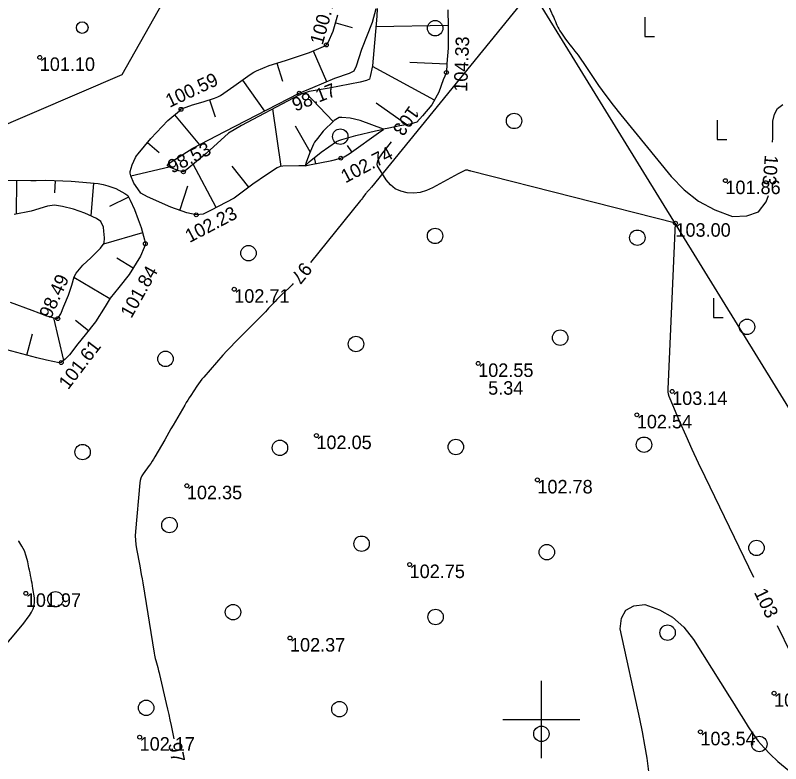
# Model space of a CAD drawing. Extents: x 639774 to 640614, y 6572726 to 6573404.
# Drawn here: x 639945.5 to 640024.8, y 6573095.4 to 6573172.9 of the extents above; entities that cross this region are included whole.
import ezdxf

# ---------------------------------------------------------------- set-up
doc = ezdxf.new("R2010")
doc.units = 0
for name, color, linetype in [('Default', 7, 'Continuous'), ('HALJASTUS', 7, 'Continuous'), ('HORISONTAAL', 7, 'Continuous'), ('KORGUS', 7, 'Continuous'), ('RELJEEF', 7, 'Continuous'), ('VORK', 7, 'Continuous')]:
    doc.layers.add(name, color=color, linetype=linetype)

# ---------------------------------------------------------------- blocks, each defined once
blk = doc.blocks.new('METS')
at = {"layer": 'Default'}
blk.add_circle((0, 0), 0.8, dxfattribs=at)
blk = doc.blocks.new('RAIESM')
at = {"layer": 'Default'}
for points in [[(0, 2), (0, 0)], [(0, 0), (1, 0)]]:
    blk.add_lwpolyline(points, dxfattribs=at)
blk = doc.blocks.new('LONOOR')
at = {"layer": 'Default'}
blk.add_circle((0, 0), 0.6, dxfattribs=at)
blk = doc.blocks.new('VKORIS')
at = {"layer": 'Default'}
for p, q in [((0, 4), (0, -4)), ((-4, 0), (4, 0))]:
    blk.add_line(p, q, dxfattribs=at)

msp = doc.modelspace()

# ---------------------------------------------------------------- linework, layer by layer
at = {"layer": 'HALJASTUS'}
for points in [[(639963.98, 6573179.983), (639956.525, 6573166.768), (639942.762, 6573160.846), (639906.824, 6573170.398), (639891.532, 6573172.308), (639876.048, 6573177.657), (639881.209, 6573185.714), (639899.56, 6573196.412), (639914.279, 6573205.2), (639927.278, 6573210.74), (639952.319, 6573212.841), (639960.73, 6573211.886), (639969.141, 6573207.301), (639970.288, 6573196.221), (639965.891, 6573188.771), (639963.98, 6573179.983)], [(640214.318, 6572852.084), (640167.864, 6572917.411), (640137.456, 6572973.698), (640109.908, 6573013.768), (640071.039, 6573057.635), (640047.178, 6573097.377), (639997.996, 6573177.183), (639990.605, 6573184.428)]]:
    msp.add_lwpolyline(points, dxfattribs=at)
at = {"layer": 'HORISONTAAL'}
for points in [[(640001.013, 6573178.029), (639982.417, 6573155.146), (639982.365, 6573155.084), (639982.313, 6573155.023), (639982.259, 6573154.963), (639982.204, 6573154.904), (639981.982, 6573154.671), (639981.927, 6573154.612), (639981.875, 6573154.551), (639981.825, 6573154.488), (639981.777, 6573154.424), (639981.521, 6573154.064), (639981.462, 6573153.982), (639981.402, 6573153.902), (639981.34, 6573153.823), (639981.278, 6573153.744), (639976.066, 6573147.332)], [(640000.714, 6573173.99), (640001.2, 6573172.895), (640001.287, 6573172.697), (640001.372, 6573172.498), (640001.455, 6573172.299), (640001.537, 6573172.099), (640001.623, 6573171.901), (640001.716, 6573171.707), (640001.82, 6573171.518), (640001.931, 6573171.334), (640002.099, 6573171.072), (640002.305, 6573170.763), (640002.517, 6573170.458), (640002.74, 6573170.162), (640002.969, 6573169.87), (640003.161, 6573169.634), (640003.485, 6573169.223), (640003.801, 6573168.806), (640004.104, 6573168.38), (640004.399, 6573167.948), (640005.222, 6573166.707), (640005.937, 6573165.66), (640006.673, 6573164.63), (640007.44, 6573163.621), (640008.228, 6573162.628), (640013.445, 6573156.246), (640014.809, 6573154.863), (640016.302, 6573153.678), (640017.988, 6573152.787), (640019.803, 6573152.093), (640021.294, 6573152.145), (640022.504, 6573152.583), (640023.291, 6573153.6), (640023.526, 6573154.253)], [(640023.97, 6573159.803), (640023.979, 6573160.201), (640023.987, 6573161.087), (640023.986, 6573161.972), (640024.158, 6573162.699), (640024.481, 6573163.291), (640025.031, 6573163.681)], [(640022.026, 6573114.715), (640016.969, 6573125.116), (640016.295, 6573126.528), (640015.634, 6573127.947), (640014.993, 6573129.375), (640014.366, 6573130.809), (640013.334, 6573133.215), (640013.25, 6573133.454), (640013.189, 6573133.697), (640013.16, 6573133.946), (640013.154, 6573134.2), (640013.9, 6573151.4), (639992.69, 6573156.796), (639992.611, 6573156.817), (639992.531, 6573156.838), (639992.451, 6573156.859), (639992.372, 6573156.881), (639992.293, 6573156.894), (639992.215, 6573156.896), (639992.139, 6573156.881), (639992.064, 6573156.855), (639991.938, 6573156.794), (639991.801, 6573156.728), (639991.665, 6573156.659), (639991.53, 6573156.588), (639991.396, 6573156.516), (639988.735, 6573155.05), (639988.105, 6573154.777), (639987.458, 6573154.586), (639986.786, 6573154.519), (639986.099, 6573154.534), (639985.452, 6573154.702), (639984.866, 6573154.967), (639984.37, 6573155.377), (639983.935, 6573155.884), (639983.112, 6573157.164), (639983.037, 6573157.334), (639982.997, 6573157.507), (639983.012, 6573157.684), (639983.062, 6573157.864), (639983.151, 6573158.042), (639983.248, 6573158.216), (639983.356, 6573158.382), (639983.473, 6573158.544), (639984.466, 6573159.827)], [(639974.295, 6573145.163), (639974.177, 6573145.031), (639974.008, 6573144.853), (639973.833, 6573144.68), (639973.122, 6573143.999), (639972.945, 6573143.828), (639972.771, 6573143.655), (639972.598, 6573143.48), (639972.427, 6573143.302), (639971.745, 6573142.588), (639971.574, 6573142.41), (639971.402, 6573142.233), (639971.23, 6573142.057), (639971.056, 6573141.882), (639968.651, 6573139.471), (639968.23, 6573139.044), (639967.817, 6573138.609), (639967.41, 6573138.169), (639967.01, 6573137.722), (639965.016, 6573135.458), (639964.827, 6573135.236), (639964.647, 6573135.008), (639964.476, 6573134.773), (639964.312, 6573134.532), (639963.676, 6573133.555), (639963.519, 6573133.31), (639963.364, 6573133.063), (639963.213, 6573132.814), (639963.065, 6573132.564), (639961.838, 6573130.462), (639961.621, 6573130.09), (639961.406, 6573129.718), (639961.19, 6573129.346), (639960.975, 6573128.973), (639959.954, 6573127.198), (639959.818, 6573126.97), (639959.676, 6573126.745), (639959.528, 6573126.524), (639959.373, 6573126.308), (639958.741, 6573125.45), (639958.6, 6573125.229), (639958.493, 6573124.995), (639958.419, 6573124.749), (639958.38, 6573124.49), (639957.948, 6573119.451), (639957.925, 6573119.004), (639957.933, 6573118.558), (639957.972, 6573118.114), (639958.042, 6573117.671), (639958.385, 6573115.904), (639958.469, 6573115.462), (639958.549, 6573115.02), (639958.626, 6573114.577), (639958.7, 6573114.133), (639959.88, 6573106.859), (639959.913, 6573106.672), (639959.951, 6573106.487), (639959.995, 6573106.302), (639960.043, 6573106.118), (639960.247, 6573105.387), (639960.297, 6573105.204), (639960.345, 6573105.02), (639960.391, 6573104.836), (639960.435, 6573104.651), (639961.14, 6573101.638), (639961.271, 6573101.073), (639961.397, 6573100.508), (639961.52, 6573099.942), (639961.639, 6573099.376), (639961.923, 6573098.004)], [(639939.075, 6573101.318), (639946.232, 6573109.807), (639946.483, 6573110.119), (639946.725, 6573110.438), (639946.951, 6573110.768), (639947.168, 6573111.104), (639947.334, 6573111.455), (639947.448, 6573111.816), (639947.483, 6573112.193), (639947.465, 6573112.581), (639947.315, 6573113.555), (639947.272, 6573113.827), (639947.226, 6573114.098), (639947.177, 6573114.368), (639947.125, 6573114.638), (639947.072, 6573114.908), (639947.018, 6573115.178), (639946.964, 6573115.447), (639946.91, 6573115.717), (639946.784, 6573116.339), (639946.631, 6573116.903), (639946.43, 6573117.447), (639946.16, 6573117.959), (639945.843, 6573118.45), (639945.817, 6573118.485)], [(640011.145, 6573094.597), (640010.95, 6573095.972), (640010.732, 6573097.343), (640010.477, 6573098.708), (640010.199, 6573100.069), (640008.171, 6573109.373), (640008.324, 6573110.494), (640008.753, 6573111.334), (640009.599, 6573111.752), (640010.722, 6573111.889), (640012.233, 6573111.34), (640013.602, 6573110.591), (640014.757, 6573109.542), (640015.771, 6573108.293), (640019.504, 6573102.354), (640019.99, 6573101.578), (640020.475, 6573100.801), (640020.957, 6573100.023), (640021.438, 6573099.244), (640021.944, 6573098.485), (640022.486, 6573097.756), (640023.081, 6573097.068), (640023.712, 6573096.41), (640024.521, 6573095.625), (640025.645, 6573094.71)], [(640025.884, 6573106.781), (640024.475, 6573109.679)]]:
    msp.add_lwpolyline(points, dxfattribs=at)
at = {"layer": 'KORGUS'}
for centre in [(639977.726, 6573169.864), (639948.026, 6573168.57), (639990.164, 6573167.005), (639974.917, 6573164.869), (639962.66, 6573163.194), (639979.221, 6573158.138), (639962.911, 6573156.724), (640019.072, 6573155.811), (639964.245, 6573152.261), (640013.896, 6573151.398), (639958.969, 6573149.271), (639968.177, 6573144.557), (639949.891, 6573141.518), (639950.252, 6573136.964), (639993.454, 6573136.874), (640013.555, 6573133.975), (640009.894, 6573131.547), (639976.693, 6573129.401), (639999.593, 6573124.807), (639963.272, 6573124.205), (639986.352, 6573116.04), (639946.581, 6573113.061), (639973.955, 6573108.427), (640024.117, 6573102.71), (640016.484, 6573098.717), (639958.377, 6573098.166)]:
    msp.add_circle(centre, 0.2, dxfattribs=at)
at = {"layer": 'RELJEEF'}
for p, q in [((639978.694, 6573172.167), (639980.387, 6573171.673)), ((639990.343, 6573171.864), (639982.864, 6573171.729)), ((639976.374, 6573169.246), (639977.74, 6573166.065)), ((639972.586, 6573167.966), (639973.163, 6573166.114)), ((639990.201, 6573167.87), (639986.379, 6573168.036)), ((639988.921, 6573164.136), (639982.5, 6573167.638)), ((639969.028, 6573166.214), (639971.325, 6573163.017)), ((639978.423, 6573161.931), (639975.591, 6573164.918)), ((639965.609, 6573164.185), (639966.19, 6573162.426)), ((639986.046, 6573161.597), (639982.879, 6573163.844)), ((639973.044, 6573157.271), (639972.161, 6573163.236)), ((639961.989, 6573162.616), (639964.585, 6573159.531)), ((639976.036, 6573158.78), (639974.513, 6573161.461)), ((639983.634, 6573161.117), (639983.629, 6573161.125)), ((639959.207, 6573159.751), (639960.4, 6573158.734)), ((639980.375, 6573158.798), (639979.907, 6573159.454)), ((639966.298, 6573153.023), (639963.925, 6573157.513)), ((639976.62, 6573157.559), (639976.497, 6573158.202)), ((639957.454, 6573156.313), (639961.439, 6573157.233)), ((639969.692, 6573155.121), (639967.972, 6573157.321)), ((639945.615, 6573155.845), (639945.583, 6573152.34)), ((639949.613, 6573155.821), (639949.559, 6573154.533)), ((639953.604, 6573155.56), (639953.326, 6573152.15)), ((639962.528, 6573152.73), (639963.385, 6573155.254)), ((639957.22, 6573154.103), (639955.27, 6573153.127)), ((639958.682, 6573150.387), (639954.647, 6573149.244)), ((639957.697, 6573146.739), (639956.011, 6573147.779)), ((639955.275, 6573143.562), (639951.569, 6573145.777)), ((639950.506, 6573137.169), (639949.5, 6573141.588)), ((639953.061, 6573140.238), (639951.714, 6573141.314)), ((639946.671, 6573137.728), (639947.268, 6573139.932))]:
    msp.add_line(p, q, dxfattribs=at)
for points in [[(639990.314, 6573173.485), (639990.344, 6573171.81), (639990.344, 6573169.523), (639990.204, 6573167.928), (639990.164, 6573167.005), (639989.833, 6573166.263), (639989.382, 6573164.979), (639988.659, 6573163.655), (639987.696, 6573162.532), (639987.085, 6573161.88), (639986.412, 6573161.659), (639985.339, 6573161.479), (639984.196, 6573161.258), (639983.644, 6573161.128), (639981.237, 6573162.03), (639980.194, 6573162.281), (639979.311, 6573162.341), (639979.06, 6573162.361), (639978.539, 6573162.04), (639977.385, 6573160.947), (639976.823, 6573160.165), (639976.502, 6573159.793), (639976.392, 6573159.583), (639975.961, 6573158.61), (639975.63, 6573157.697), (639975.529, 6573157.356), (639974.877, 6573157.336), (639973.212, 6573157.296), (639972.941, 6573157.256), (639972.631, 6573157.125), (639971.517, 6573156.423), (639970.113, 6573155.45), (639969.561, 6573155.019), (639968.157, 6573154.006), (639965.709, 6573152.712), (639964.947, 6573152.351), (639964.245, 6573152.261), (639963.262, 6573152.481), (639961.607, 6573153.043), (639959.19, 6573154.136), (639958.508, 6573154.507), (639958.417, 6573154.628), (639957.785, 6573155.551), (639957.464, 6573156.313), (639957.394, 6573156.574), (639957.404, 6573156.744), (639957.615, 6573157.446), (639957.956, 6573158.209), (639958.036, 6573158.389), (639958.217, 6573158.59), (639959.551, 6573160.155), (639961.306, 6573162.04), (639962.51, 6573163.053), (639962.66, 6573163.194), (639962.831, 6573163.284), (639963.854, 6573163.645), (639964.947, 6573163.966), (639966.131, 6573164.357), (639966.462, 6573164.488), (639966.743, 6573164.638), (639968.147, 6573165.581), (639969.822, 6573166.785), (639970.193, 6573167.056), (639970.484, 6573167.176), (639971.788, 6573167.718), (639973.493, 6573168.249), (639975.991, 6573169.082), (639977.415, 6573169.694), (639977.726, 6573169.864), (639977.897, 6573170.105), (639978.438, 6573171.288), (639978.93, 6573172.974)], [(639982.997, 6573173.644), (639982.962, 6573172.843), (639982.511, 6573167.687), (639982.27, 6573166.594), (639982.19, 6573166.323), (639981.869, 6573166.193), (639981.227, 6573166.002), (639978.027, 6573165.391), (639975.941, 6573165.039), (639975.009, 6573164.717), (639974.296, 6573164.361), (639968.931, 6573161.535), (639967.585, 6573160.716), (639965.258, 6573158.63), (639963.282, 6573156.975), (639962.911, 6573156.724), (639962.429, 6573156.814), (639961.467, 6573157.216), (639961.226, 6573157.366), (639961.436, 6573157.617), (639963.874, 6573159.162), (639967.214, 6573160.897), (639974.917, 6573164.869), (639974.917, 6573164.869), (639976.322, 6573165.471), (639978.619, 6573166.434), (639980.133, 6573166.935), (639980.595, 6573167.196), (639980.856, 6573167.687), (639981.387, 6573169.423), (639982.491, 6573172.221), (639982.883, 6573173.625)], [(639975.529, 6573157.356), (639975.951, 6573157.757), (639977.184, 6573158.76), (639978.789, 6573159.844), (639979.01, 6573159.974), (639979.311, 6573160.074), (639980.795, 6573160.476), (639982.822, 6573160.977), (639983.644, 6573161.128)], [(639975.529, 6573157.356), (639975.981, 6573157.436), (639978.288, 6573157.878), (639979.221, 6573158.138), (639979.562, 6573158.289), (639980.083, 6573158.59), (639983.353, 6573160.927), (639983.634, 6573161.117)], [(639943.763, 6573155.861), (639947.093, 6573155.831), (639947.664, 6573155.831), (639948.647, 6573155.861), (639951.265, 6573155.751), (639954.094, 6573155.52), (639954.606, 6573155.41), (639955.087, 6573155.27), (639955.92, 6573155.009), (639956.852, 6573154.477), (639957.143, 6573154.257), (639957.384, 6573153.775), (639957.835, 6573152.832), (639958.217, 6573151.799), (639958.518, 6573150.967), (639958.879, 6573149.693), (639958.969, 6573149.271), (639958.849, 6573148.89), (639958.467, 6573147.988), (639957.304, 6573146.102), (639956.221, 6573144.748), (639955.318, 6573143.634), (639954.796, 6573142.762), (639953.803, 6573141.167), (639952.73, 6573139.823), (639951.988, 6573138.91), (639951.105, 6573137.766), (639950.674, 6573137.305), (639950.252, 6573136.964), (639950.022, 6573136.944), (639948.738, 6573137.195), (639947.715, 6573137.445), (639945.638, 6573138.007), (639944.084, 6573138.428)], [(639944.966, 6573143.203), (639947.213, 6573142.38), (639947.935, 6573142.11), (639948.738, 6573141.819), (639949.5, 6573141.588), (639949.891, 6573141.518), (639950.222, 6573142.019), (639950.533, 6573142.822), (639950.995, 6573143.945), (639951.356, 6573144.988), (639951.586, 6573145.841), (639951.807, 6573146.232), (639952.479, 6573147.055), (639953.322, 6573147.797), (639954.335, 6573148.83), (639954.706, 6573149.322), (639954.736, 6573149.893), (639954.656, 6573150.585), (639954.616, 6573150.997), (639954.365, 6573151.568), (639953.914, 6573151.889), (639952.69, 6573152.431), (639951.506, 6573152.852), (639950.383, 6573153.143), (639949.57, 6573153.254), (639948.828, 6573153.153), (639947.123, 6573152.652), (639945.388, 6573152.301)]]:
    msp.add_lwpolyline(points, dxfattribs=at)

# ---------------------------------------------------------------- block references
at = {"layer": 'HALJASTUS'}
for name, p in [('RAIESM', (640010.717, 6573170.738)), ('LONOOR', (639952.428, 6573171.654)), ('METS', (639989.003, 6573171.594)), ('METS', (639997.178, 6573161.991)), ('RAIESM', (640018.214, 6573160.072)), ('METS', (639979.162, 6573160.365)), ('METS', (639988.992, 6573150.083)), ('METS', (640009.947, 6573149.893)), ('METS', (639969.658, 6573148.297)), ('RAIESM', (640017.835, 6573141.634)), ('METS', (640021.314, 6573140.668)), ('METS', (640001.948, 6573139.54)), ('METS', (639980.794, 6573138.884)), ('METS', (639961.057, 6573137.344)), ('METS', (639991.143, 6573128.219)), ('METS', (640010.64, 6573128.452)), ('METS', (639952.465, 6573127.692)), ('METS', (639972.911, 6573128.13)), ('METS', (639961.464, 6573120.133)), ('METS', (639981.375, 6573118.198)), ('METS', (640000.569, 6573117.324)), ('METS', (640022.299, 6573117.764)), ('METS', (639949.658, 6573112.448)), ('METS', (639968.055, 6573111.111)), ('METS', (639989.043, 6573110.61)), ('METS', (640013.081, 6573108.987)), ('METS', (639959.047, 6573101.197)), ('METS', (639979.075, 6573101.061)), ('METS', (640000.009, 6573098.509)), ('METS', (640022.591, 6573097.452))]:
    msp.add_blockref(name, p, dxfattribs=at)
at = {"layer": 'VORK'}
msp.add_blockref('VKORIS', (640000, 6573100), dxfattribs=at)

# ---------------------------------------------------------------- texts
at = {"layer": 'HORISONTAAL'}
for s, rotation, p in [('103', 234.37575, (639986.351, 6573163.659)), ('103', 265.42419, (640023.163, 6573158.496)), ('97', 230.75649, (639975.277, 6573147.471)), ('103', 295.93062, (640022.002, 6573113.165)), ('97', 281.739, (639961.318, 6573097.478))]:
    msp.add_text(s, height=1.4, rotation=rotation, dxfattribs=at).set_placement(p)
at = {"layer": 'KORGUS'}
for s, rotation, p in [('100.70', 74.43032, (639977.336, 6573169.794)), ('104.33', 87.74642, (639992.312, 6573164.994)), ('100.59', 25.27684, (639961.475, 6573163.338)), ('98.17', 21.23387, (639974.506, 6573162.948)), ('98.53', 26.50327, (639961.728, 6573156.523)), ('102.74', 27.73429, (639979.691, 6573155.509)), ('102.23', 27.50421, (639963.547, 6573149.338)), ('101.84', 60.63285, (639957.512, 6573141.467)), ('98.49', 65.81019, (639949.175, 6573141.415)), ('101.61', 52.58872, (639950.973, 6573134.085))]:
    msp.add_text(s, height=1.4, rotation=rotation, dxfattribs=at).set_placement(p)
for s, p in [('101.10', (639948.026, 6573167.17)), ('101.86', (640019.072, 6573154.411)), ('103.00', (640013.896, 6573149.998)), ('102.71', (639968.177, 6573143.157)), ('102.55', (639993.454, 6573135.474)), ('5.34', (639994.49, 6573133.635)), ('103.14', (640013.555, 6573132.575)), ('102.54', (640009.894, 6573130.147)), ('102.05', (639976.693, 6573128.001)), ('102.35', (639963.272, 6573122.805)), ('102.78', (639999.593, 6573123.407)), ('102.75', (639986.352, 6573114.64)), ('101.97', (639946.581, 6573111.661)), ('102.37', (639973.955, 6573107.027)), ('102.35', (640024.117, 6573101.31)), ('102.17', (639958.377, 6573096.766)), ('103.54', (640016.484, 6573097.317))]:
    msp.add_text(s, height=1.4, dxfattribs=at).set_placement(p)

doc.saveas('drawing.dxf')
